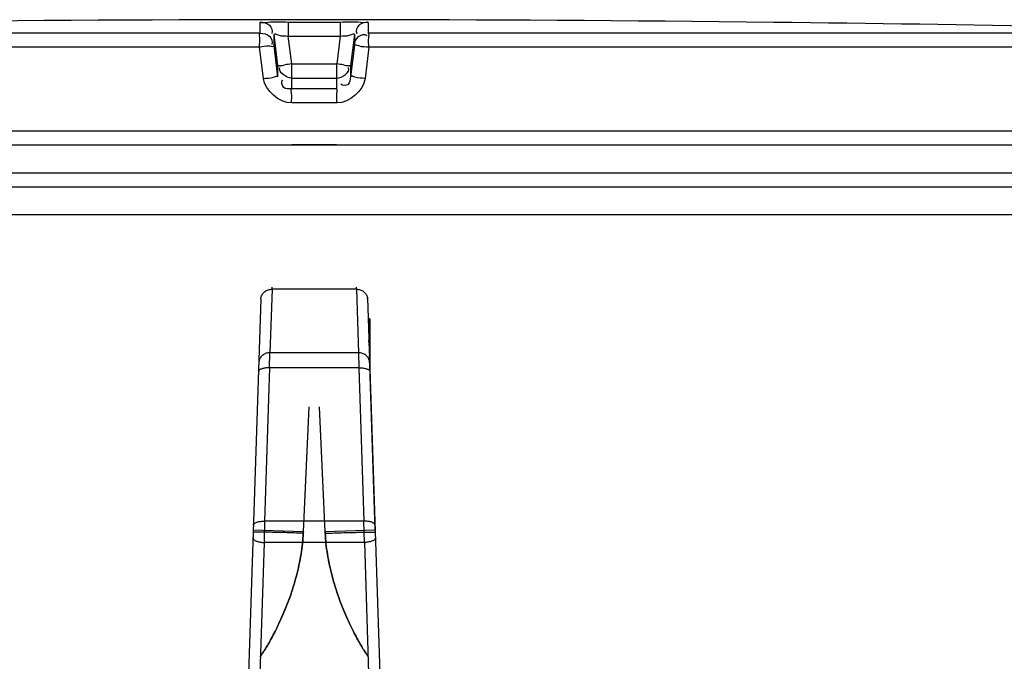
# Model space of a CAD drawing. Header units: millimetres. Extents: x 0 to 297, y 0 to 210.
# Tile 443 of 446: x 240.46 to 243.65, y 163.38 to 165.45. Entities that reach past the tile are written whole.
import ezdxf

# ---------------------------------------------------------------- set-up
doc = ezdxf.new("R2010")
doc.units = ezdxf.units.MM
doc.header["$LTSCALE"] = 16.335
doc.layers.get('0').update_dxf_attribs({"linetype": 'CONTINUOUS'})
doc.layers.add('001-M31079-X02', color=7, linetype='CONTINUOUS')
doc.layers.add('01_GLOBAL', color=7, linetype='CONTINUOUS')

msp = doc.modelspace()

# ---------------------------------------------------------------- linework, layer by layer
at = {"color": 9, "linetype": 'Continuous'}
for p, q in [((241.2403, 165.4097), (241.2403, 165.445)), ((241.331, 165.4461), (241.331, 165.4006)), ((241.331, 165.4461), (241.4991, 165.4461)), ((241.4991, 165.4461), (241.4991, 165.4006)), ((241.5898, 165.445), (241.5898, 165.4097)), ((241.5898, 165.4336), (241.5898, 165.4328)), ((241.2403, 165.4097), (238.0434, 165.4097)), ((241.2402, 165.4136), (241.2403, 165.4154)), ((241.2403, 165.4202), (241.2403, 165.423)), ((241.285, 165.3703), (241.285, 165.4055)), ((241.2976, 165.3044), (241.285, 165.4055)), ((241.5451, 165.4055), (241.5325, 165.3044)), ((241.5451, 165.4055), (241.5451, 165.3703)), ((244.7867, 165.4097), (241.5898, 165.4097)), ((241.2976, 165.2692), (241.285, 165.3703)), ((241.3423, 165.3105), (241.331, 165.4006)), ((241.331, 165.4006), (241.4991, 165.4006)), ((241.4991, 165.4006), (241.4878, 165.3105)), ((241.5451, 165.3703), (241.5325, 165.2692)), ((241.238, 165.3647), (237.9996, 165.3647)), ((241.2508, 165.2636), (241.238, 165.3647)), ((241.5921, 165.3647), (241.5793, 165.2636)), ((244.8304, 165.3647), (241.5921, 165.3647)), ((241.3423, 165.2296), (241.3423, 165.3105)), ((241.3423, 165.3105), (241.4878, 165.3105)), ((241.4878, 165.2296), (241.4878, 165.3105)), ((241.2976, 165.2692), (241.2976, 165.3044)), ((241.298, 165.3016), (241.2976, 165.3044)), ((241.532, 165.3015), (241.5325, 165.3044)), ((241.5325, 165.3044), (241.5325, 165.2692)), ((241.3423, 165.265), (241.3417, 165.265)), ((241.3423, 165.265), (241.4878, 165.265)), ((241.4878, 165.265), (241.4883, 165.265)), ((241.4878, 165.2296), (241.3423, 165.2296)), ((241.4888, 165.1846), (241.3413, 165.1846)), ((244.835, 165.0936), (237.995, 165.0936)), ((241.343, 165.0504), (241.487, 165.0504))]:
    msp.add_line(p, q, dxfattribs=at)
at = {"color": 7, "linetype": 'Continuous'}
for p, q in [((242.8125, 165.446), (242.812, 165.4461)), ((242.902, 165.445), (242.8124, 165.446)), ((237.995, 165.0486), (244.835, 165.0486)), ((237.995, 164.9586), (244.835, 164.9586)), ((238.04, 164.9136), (244.79, 164.9136))]:
    msp.add_line(p, q, dxfattribs=at)
at = {"color": 9, "linetype": 'Continuous'}
for points in [[(241.2403, 165.4309), (241.2403, 165.4328), (241.2403, 165.4336), (241.2403, 165.4345), (241.2403, 165.4353), (241.2403, 165.4361), (241.2403, 165.4369), (241.2403, 165.4376), (241.2403, 165.4384), (241.2403, 165.4391), (241.2403, 165.4399), (241.2403, 165.4406), (241.2403, 165.4413), (241.2403, 165.4421), (241.2403, 165.4428), (241.2401, 165.4435), (241.2401, 165.4442), (241.2403, 165.445)], [(241.5898, 165.445), (241.59, 165.4442), (241.5899, 165.4435), (241.5898, 165.4428), (241.5898, 165.4421), (241.5898, 165.4413), (241.5898, 165.4406), (241.5898, 165.4399), (241.5898, 165.4391)], [(241.5898, 165.4384), (241.5898, 165.4376), (241.5898, 165.4369)], [(241.5898, 165.4361), (241.5898, 165.4353), (241.5898, 165.4345)], [(241.2403, 165.4243), (241.2403, 165.4289), (241.2403, 165.4309)]]:
    msp.add_lwpolyline(points, dxfattribs=at)
at = {"color": 7, "linetype": 'Continuous'}
for radius, start, end in [(129.9825, 89.384203, 90.615797), (129.9824, 88.513625, 89.344519)]:
    msp.add_arc((241.415, 35.4711), radius, start, end, dxfattribs=at)
at = {"color": 9, "linetype": 'Continuous'}
for centre, start, end in [((241.7997, 161.6484), 97.1207, 97.4697), ((241.0303, 161.6484), 82.5303, 82.8793)]:
    msp.add_arc(centre, 3.6906, start, end, dxfattribs=at)
for points, knots in [([(241.2403, 165.445), (241.2403, 165.4473), (241.2546, 165.4427), (241.2776, 165.4496), (241.3096, 165.446), (241.331, 165.4461)], [0, 0, 0, 0, 0.077085, 0.294402, 1, 1, 1, 1]), ([(241.2403, 165.445), (241.2508, 165.445), (241.2724, 165.442), (241.2818, 165.4173), (241.2777, 165.4091)], [0, 0, 0, 0, 0.534875, 1, 1, 1, 1]), ([(241.4991, 165.4461), (241.5204, 165.446), (241.5525, 165.4496), (241.5755, 165.4427), (241.5898, 165.4473), (241.5898, 165.445)], [0, 0, 0, 0, 0.705598, 0.922915, 1, 1, 1, 1]), ([(241.5898, 165.445), (241.5793, 165.445), (241.5577, 165.442), (241.5483, 165.4173), (241.5523, 165.4091)], [0, 0, 0, 0, 0.534874, 1, 1, 1, 1]), ([(241.238, 165.3647), (241.238, 165.3752), (241.2416, 165.3875), (241.2362, 165.4077), (241.2403, 165.4097)], [0, 0, 0, 0, 0.696676, 1, 1, 1, 1]), ([(241.2403, 165.4097), (241.2508, 165.4097), (241.2724, 165.4068), (241.2818, 165.3821), (241.2777, 165.3739)], [0, 0, 0, 0, 0.53493, 1, 1, 1, 1]), ([(241.285, 165.4055), (241.285, 165.4102), (241.3103, 165.3979), (241.3203, 165.4018), (241.331, 165.4006)], [0, 0, 0, 0, 0.298558, 1, 1, 1, 1]), ([(241.4991, 165.4006), (241.5098, 165.4018), (241.5197, 165.3979), (241.5451, 165.4102), (241.5451, 165.4055)], [0, 0, 0, 0, 0.701442, 1, 1, 1, 1]), ([(241.5451, 165.3703), (241.5464, 165.3808), (241.5521, 165.4018), (241.5777, 165.4081), (241.5853, 165.403)], [0, 0, 0, 0, 0.534792, 1, 1, 1, 1]), ([(241.5921, 165.3647), (241.5921, 165.3752), (241.5884, 165.3875), (241.5939, 165.4077), (241.5898, 165.4097)], [0, 0, 0, 0, 0.696571, 1, 1, 1, 1]), ([(241.238, 165.3647), (241.2489, 165.3666), (241.2589, 165.373), (241.2851, 165.3656), (241.285, 165.3703)], [0, 0, 0, 0, 0.702669, 1, 1, 1, 1]), ([(241.5921, 165.3647), (241.5811, 165.3661), (241.5679, 165.3629), (241.5477, 165.3742), (241.5451, 165.3703)], [0, 0, 0, 0, 0.702786, 1, 1, 1, 1]), ([(241.2976, 165.3044), (241.2976, 165.3065), (241.3097, 165.3038), (241.3145, 165.3069), (241.32, 165.3077)], [0, 0, 0, 0, 0.268012, 1, 1, 1, 1]), ([(241.5101, 165.3077), (241.5156, 165.3069), (241.5203, 165.3038), (241.5325, 165.3065), (241.5325, 165.3044)], [0, 0, 0, 0, 0.731988, 1, 1, 1, 1]), ([(241.2508, 165.2636), (241.2618, 165.265), (241.2751, 165.2619), (241.2949, 165.273), (241.2976, 165.2692)], [0, 0, 0, 0, 0.703022, 1, 1, 1, 1]), ([(241.3423, 165.2296), (241.3332, 165.2296), (241.3118, 165.228), (241.3085, 165.2524), (241.3129, 165.2591)], [0, 0, 0, 0, 0.532206, 1, 1, 1, 1]), ([(241.5325, 165.2692), (241.5314, 165.2605), (241.5312, 165.2394), (241.5072, 165.2402), (241.5014, 165.2453)], [0, 0, 0, 0, 0.529841, 1, 1, 1, 1]), ([(241.5793, 165.2636), (241.5683, 165.265), (241.555, 165.2619), (241.5352, 165.273), (241.5325, 165.2692)], [0, 0, 0, 0, 0.703022, 1, 1, 1, 1]), ([(241.3413, 165.1846), (241.3413, 165.1951), (241.3442, 165.2089), (241.3394, 165.2261), (241.3423, 165.2296)], [0, 0, 0, 0, 0.697837, 1, 1, 1, 1]), ([(241.4888, 165.1846), (241.4888, 165.1951), (241.4859, 165.2089), (241.4907, 165.2261), (241.4878, 165.2296)], [0, 0, 0, 0, 0.697838, 1, 1, 1, 1])]:
    msp.add_open_spline(points, degree=3, knots=knots, dxfattribs=at)
at = {"color": 7, "linetype": 'Continuous'}
for points in [[(241.3417, 165.265), (241.3247, 165.2652), (241.2975, 165.2835), (241.3039, 165.2992)], [(241.4883, 165.265), (241.5053, 165.2652), (241.5326, 165.2834), (241.5262, 165.2992)]]:
    msp.add_open_spline(points, degree=3, dxfattribs=at)
at = {"color": 9, "linetype": 'Continuous'}
for points in [[(241.3413, 165.1846), (241.3013, 165.1847), (241.2558, 165.2239), (241.2508, 165.2636)], [(241.5793, 165.2636), (241.5742, 165.2239), (241.5288, 165.1847), (241.4888, 165.1846)]]:
    msp.add_open_spline(points, degree=3, dxfattribs=at)
at = {"layer": '001-M31079-X02', "color": 9, "linetype": 'Continuous'}
for p, q in [((241.2785, 164.5821), (241.2717, 164.3767)), ((241.2785, 164.5821), (241.2786, 164.589)), ((241.2785, 164.5821), (241.2786, 164.589)), ((241.5516, 164.5821), (241.2785, 164.5821)), ((241.5516, 164.5821), (241.5514, 164.589)), ((241.5516, 164.5821), (241.5514, 164.589)), ((241.5516, 164.5821), (241.5584, 164.3767)), ((241.2425, 164.5501), (241.1986, 163.219)), ((241.2425, 164.5501), (241.2426, 164.5542)), ((241.2707, 164.328), (241.2717, 164.3767)), ((241.5584, 164.3767), (241.2717, 164.3767)), ((241.5584, 164.3767), (241.5593, 164.328)), ((241.2707, 164.328), (241.2544, 163.832)), ((241.5593, 164.328), (241.2707, 164.328)), ((241.5593, 164.328), (241.5757, 163.832)), ((241.2544, 163.832), (241.253, 163.7631)), ((241.5757, 163.832), (241.2544, 163.832)), ((241.5771, 163.7631), (241.5757, 163.832)), ((241.3797, 163.7976), (241.2178, 163.8029)), ((241.6122, 163.8029), (241.4503, 163.7976)), ((241.253, 163.7631), (241.2362, 163.255)), ((241.5771, 163.7631), (241.253, 163.7631)), ((241.5771, 163.7631), (241.5938, 163.255))]:
    msp.add_line(p, q, dxfattribs=at)
at = {"layer": '001-M31079-X02', "color": 7, "linetype": 'Continuous'}
for p, q in [((241.5876, 164.5501), (241.5874, 164.5542)), ((241.5874, 164.5542), (241.6315, 163.219)), ((241.5897, 164.4868), (241.5897, 164.4849)), ((241.5898, 164.4849), (241.5898, 164.4811)), ((241.5911, 164.4447), (241.5911, 164.4409)), ((241.592, 164.4124), (241.592, 164.4162)), ((241.5921, 164.414), (241.5921, 164.4102)), ((241.5922, 164.4102), (241.5922, 164.4083)), ((241.5924, 164.4001), (241.5924, 164.4046)), ((241.5925, 164.4026), (241.5925, 164.3987)), ((241.5926, 164.3987), (241.5926, 164.3968)), ((241.595, 164.4046), (241.595, 164.3237)), ((241.6122, 163.8029), (241.5935, 164.3694)), ((241.6122, 163.8029), (241.5935, 164.3694)), ((241.595, 164.3266), (241.5936, 164.3673)), ((241.5937, 164.3664), (241.5937, 164.3622)), ((241.5938, 164.3612), (241.5938, 164.3632)), ((241.5939, 164.3542), (241.5939, 164.3594)), ((241.594, 164.3566), (241.594, 164.3538)), ((241.5946, 164.3373), (241.595, 164.3273)), ((241.595, 164.3266), (241.595, 164.3498))]:
    msp.add_line(p, q, dxfattribs=at)
at = {"layer": '001-M31079-X02', "color": 6, "linetype": 'Continuous'}
for p, q in [((241.595, 164.4868), (241.5896, 164.4868)), ((241.595, 164.4849), (241.5897, 164.4849)), ((241.595, 164.4811), (241.5898, 164.4811)), ((241.595, 164.4791), (241.5899, 164.4791)), ((241.595, 164.4868), (241.595, 164.4046)), ((241.595, 164.4772), (241.59, 164.4772)), ((241.595, 164.4753), (241.59, 164.4753)), ((241.595, 164.4734), (241.5901, 164.4734)), ((241.595, 164.4715), (241.5901, 164.4715)), ((241.595, 164.4696), (241.5902, 164.4696)), ((241.595, 164.4657), (241.5903, 164.4657)), ((241.595, 164.4638), (241.5904, 164.4638)), ((241.595, 164.46), (241.5905, 164.46)), ((241.595, 164.4581), (241.5906, 164.4581)), ((241.595, 164.4562), (241.5907, 164.4562)), ((241.595, 164.4543), (241.5907, 164.4543)), ((241.595, 164.4523), (241.5908, 164.4523)), ((241.595, 164.4504), (241.5908, 164.4504)), ((241.595, 164.4485), (241.5909, 164.4485)), ((241.595, 164.4447), (241.5911, 164.4447)), ((241.595, 164.4409), (241.5912, 164.4409)), ((241.595, 164.437), (241.5913, 164.437)), ((241.595, 164.4274), (241.5916, 164.4274)), ((241.595, 164.4198), (241.5919, 164.4198)), ((241.595, 164.4179), (241.5919, 164.4179)), ((241.595, 164.4162), (241.592, 164.4162)), ((241.595, 164.4124), (241.592, 164.4124)), ((241.595, 164.414), (241.5921, 164.414)), ((241.595, 164.4112), (241.5921, 164.4112)), ((241.595, 164.4102), (241.5921, 164.4102)), ((241.595, 164.4083), (241.5922, 164.4083)), ((241.595, 164.4045), (241.5924, 164.4045)), ((241.595, 164.4029), (241.5924, 164.4029)), ((241.595, 164.4026), (241.5924, 164.4026)), ((241.595, 164.4001), (241.5924, 164.4001)), ((241.595, 164.3992), (241.5925, 164.3992)), ((241.595, 164.3987), (241.5925, 164.3987)), ((241.595, 164.3968), (241.5926, 164.3968)), ((241.595, 164.3963), (241.5926, 164.3963)), ((241.595, 164.3932), (241.5927, 164.3932)), ((241.595, 164.3925), (241.5928, 164.3925)), ((241.593, 164.3868), (241.595, 164.3868)), ((241.595, 164.3865), (241.593, 164.3865)), ((241.595, 164.3673), (241.5936, 164.3673)), ((241.595, 164.3664), (241.5937, 164.3664)), ((241.595, 164.3632), (241.5937, 164.3632)), ((241.595, 164.3622), (241.5938, 164.3622)), ((241.5938, 164.3612), (241.595, 164.3612)), ((241.595, 164.3598), (241.5938, 164.3598)), ((241.595, 164.3594), (241.5939, 164.3594)), ((241.595, 164.3573), (241.5939, 164.3573)), ((241.595, 164.3542), (241.5939, 164.3542)), ((241.595, 164.3566), (241.594, 164.3566)), ((241.595, 164.3553), (241.594, 164.3553)), ((241.595, 164.3538), (241.594, 164.3538)), ((241.595, 164.3532), (241.5941, 164.3532)), ((241.595, 164.3498), (241.5942, 164.3498)), ((241.595, 164.3453), (241.5943, 164.3453)), ((241.595, 164.3425), (241.5944, 164.3425)), ((241.595, 164.3373), (241.5946, 164.3373)), ((241.3798, 163.7976), (241.3985, 164.2021)), ((241.3798, 163.7976), (241.3985, 164.2021)), ((241.4503, 163.7976), (241.4316, 164.2021)), ((241.4503, 163.7976), (241.4316, 164.2021)), ((241.3798, 163.7976), (241.3796, 163.7946)), ((241.3796, 163.7931), (241.3797, 163.7961)), ((241.4503, 163.7976), (241.4504, 163.7946)), ((241.4505, 163.7931), (241.4504, 163.7961))]:
    msp.add_line(p, q, dxfattribs=at)
at = {"layer": '001-M31079-X02', "color": 9, "linetype": 'Continuous'}
for points, knots in [([(241.2425, 164.5501), (241.2426, 164.552), (241.243, 164.5557), (241.2448, 164.5612), (241.2476, 164.5663), (241.2512, 164.5709), (241.2556, 164.5749), (241.2607, 164.5781), (241.2664, 164.5804), (241.2723, 164.5818), (241.2764, 164.5821), (241.2785, 164.5821)], [0, 0, 0, 0, 0.106813, 0.214154, 0.322472, 0.4321, 0.543208, 0.655792, 0.769679, 0.884556, 1, 1, 1, 1]), ([(241.5516, 164.5821), (241.5536, 164.5821), (241.5577, 164.5818), (241.5637, 164.5804), (241.5693, 164.5781), (241.5744, 164.5749), (241.5789, 164.5709), (241.5825, 164.5663), (241.5853, 164.5612), (241.587, 164.5557), (241.5875, 164.552), (241.5876, 164.5501)], [0, 0, 0, 0, 0.115443, 0.230318, 0.344204, 0.456787, 0.567894, 0.677521, 0.78584, 0.893181, 1, 1, 1, 1]), ([(241.2717, 164.3767), (241.2697, 164.3767), (241.2656, 164.3764), (241.2596, 164.375), (241.254, 164.3727), (241.2489, 164.3695), (241.2444, 164.3655), (241.2408, 164.3609), (241.238, 164.3558), (241.2363, 164.3503), (241.2358, 164.3465), (241.2357, 164.3446)], [0, 0, 0, 0, 0.115443, 0.230319, 0.344206, 0.456789, 0.567896, 0.677523, 0.785842, 0.893182, 1, 1, 1, 1]), ([(241.5943, 164.3446), (241.5943, 164.3465), (241.5938, 164.3503), (241.5921, 164.3557), (241.5894, 164.3607), (241.5859, 164.3652), (241.5816, 164.3692), (241.5765, 164.3724), (241.5708, 164.3749), (241.5647, 164.3764), (241.5605, 164.3767), (241.5584, 164.3767)], [0, 0, 0, 0, 0.106197, 0.212482, 0.316463, 0.423719, 0.533532, 0.647096, 0.762514, 0.881834, 1, 1, 1, 1]), ([(241.2707, 164.328), (241.2687, 164.328), (241.2646, 164.328), (241.2588, 164.3276), (241.2533, 164.3268), (241.2483, 164.3257), (241.2438, 164.3242), (241.2401, 164.3224), (241.2366, 164.32), (241.2348, 164.3172), (241.2348, 164.3154)], [0, 0, 0, 0, 0.152256, 0.299882, 0.435668, 0.563689, 0.679641, 0.78213, 0.868326, 1, 1, 1, 1]), ([(241.5593, 164.328), (241.5614, 164.328), (241.5654, 164.328), (241.5713, 164.3276), (241.5768, 164.3268), (241.5818, 164.3257), (241.5862, 164.3242), (241.59, 164.3224), (241.5935, 164.32), (241.5952, 164.3172), (241.5953, 164.3154)], [0, 0, 0, 0, 0.152256, 0.299882, 0.435668, 0.563689, 0.679641, 0.78213, 0.868326, 1, 1, 1, 1]), ([(241.2184, 163.8194), (241.2185, 163.8212), (241.2201, 163.8239), (241.2235, 163.8263), (241.2271, 163.8281), (241.2316, 163.8296), (241.2366, 163.8308), (241.2423, 163.8316), (241.2482, 163.8321), (241.2523, 163.8321), (241.2544, 163.832)], [0, 0, 0, 0, 0.126995, 0.210764, 0.310848, 0.426768, 0.556664, 0.697789, 0.846804, 1, 1, 1, 1]), ([(241.6117, 163.8194), (241.6116, 163.8212), (241.61, 163.8239), (241.6066, 163.8263), (241.6029, 163.8281), (241.5985, 163.8296), (241.5934, 163.8308), (241.5878, 163.8316), (241.5818, 163.8321), (241.5778, 163.8321), (241.5757, 163.832)], [0, 0, 0, 0, 0.126991, 0.210759, 0.310842, 0.426762, 0.55666, 0.697786, 0.846802, 1, 1, 1, 1]), ([(241.217, 163.7781), (241.217, 163.7764), (241.2185, 163.7735), (241.2218, 163.7708), (241.2254, 163.7687), (241.2299, 163.7669), (241.235, 163.7654), (241.2407, 163.7643), (241.2468, 163.7635), (241.2509, 163.7632), (241.253, 163.7631)], [0, 0, 0, 0, 0.126512, 0.210417, 0.310819, 0.42713, 0.557361, 0.698627, 0.847454, 1, 1, 1, 1]), ([(241.3796, 163.7931), (241.3697, 163.7935), (241.3497, 163.7941), (241.3201, 163.795), (241.2958, 163.7957), (241.2775, 163.7961), (241.2652, 163.7964), (241.2541, 163.7966), (241.2443, 163.7968), (241.2361, 163.7969), (241.2294, 163.797), (241.2245, 163.7969), (241.2206, 163.7971), (241.219, 163.7967), (241.2177, 163.7969), (241.2176, 163.7967)], [0, 0, 0, 0, 0.182962, 0.369774, 0.549122, 0.632143, 0.708795, 0.777781, 0.838136, 0.889087, 0.930292, 0.96162, 0.983338, 0.995881, 1, 1, 1, 1]), ([(241.3796, 163.7931), (241.379, 163.7819), (241.3773, 163.7592), (241.3726, 163.7249), (241.366, 163.69), (241.3576, 163.6549), (241.3475, 163.62), (241.3362, 163.586), (241.3239, 163.5535), (241.3111, 163.5231), (241.2983, 163.4953), (241.286, 163.4706), (241.2746, 163.4493), (241.2644, 163.4314), (241.256, 163.4175), (241.2485, 163.4061), (241.2447, 163.4003), (241.2385, 163.3916), (241.2447, 163.4003), (241.2485, 163.4061), (241.256, 163.4175), (241.2644, 163.4314), (241.2746, 163.4493), (241.286, 163.4706), (241.2983, 163.4953), (241.3111, 163.5231), (241.3239, 163.5535), (241.3362, 163.586), (241.3475, 163.62), (241.3576, 163.6549), (241.366, 163.69), (241.3726, 163.7249), (241.3773, 163.7592), (241.379, 163.7819), (241.3796, 163.7931)], [0, 0, 0, 0, 0.039301, 0.079801, 0.121473, 0.163907, 0.206514, 0.248688, 0.28962, 0.328467, 0.36444, 0.396862, 0.425222, 0.449191, 0.468617, 0.483486, 0.493894, 0.5, 0.506106, 0.516514, 0.531383, 0.550809, 0.574779, 0.603138, 0.635561, 0.671534, 0.71038, 0.751313, 0.793487, 0.836094, 0.878527, 0.9202, 0.960699, 1, 1, 1, 1]), ([(241.3796, 163.7931), (241.379, 163.7819), (241.3773, 163.7592), (241.3726, 163.7249), (241.366, 163.69), (241.3576, 163.6549), (241.3475, 163.62), (241.3362, 163.586), (241.3239, 163.5535), (241.3111, 163.5231), (241.2983, 163.4953), (241.286, 163.4706), (241.2746, 163.4493), (241.2644, 163.4314), (241.256, 163.4175), (241.2485, 163.4061), (241.2447, 163.4003), (241.2385, 163.3916), (241.2447, 163.4003), (241.2485, 163.4061), (241.256, 163.4175), (241.2644, 163.4314), (241.2746, 163.4493), (241.286, 163.4706), (241.2983, 163.4953), (241.3111, 163.5231), (241.3239, 163.5535), (241.3362, 163.586), (241.3475, 163.62), (241.3576, 163.6549), (241.366, 163.69), (241.3726, 163.7249), (241.3773, 163.7592), (241.379, 163.7819), (241.3796, 163.7931)], [0, 0, 0, 0, 0.039301, 0.079801, 0.121473, 0.163907, 0.206514, 0.248688, 0.28962, 0.328467, 0.36444, 0.396862, 0.425222, 0.449191, 0.468617, 0.483486, 0.493894, 0.5, 0.506106, 0.516514, 0.531383, 0.550809, 0.574779, 0.603138, 0.635561, 0.671534, 0.71038, 0.751313, 0.793487, 0.836094, 0.878527, 0.9202, 0.960699, 1, 1, 1, 1]), ([(241.4505, 163.7931), (241.4604, 163.7935), (241.4803, 163.7941), (241.51, 163.795), (241.5342, 163.7957), (241.5525, 163.7961), (241.5649, 163.7964), (241.576, 163.7966), (241.5857, 163.7968), (241.5939, 163.7969), (241.6007, 163.797), (241.6056, 163.7969), (241.6094, 163.7971), (241.611, 163.7967), (241.6124, 163.7969), (241.6124, 163.7967)], [0, 0, 0, 0, 0.182962, 0.369774, 0.549122, 0.632143, 0.708795, 0.777781, 0.838136, 0.889087, 0.930292, 0.96162, 0.983338, 0.995881, 1, 1, 1, 1]), ([(241.4505, 163.7931), (241.451, 163.7819), (241.4528, 163.7592), (241.4574, 163.7249), (241.464, 163.69), (241.4725, 163.6549), (241.4825, 163.62), (241.4939, 163.586), (241.5062, 163.5535), (241.519, 163.5231), (241.5318, 163.4953), (241.5441, 163.4706), (241.5554, 163.4493), (241.5657, 163.4315), (241.5741, 163.4176), (241.5815, 163.4061), (241.5853, 163.4003), (241.5916, 163.3916), (241.5853, 163.4003), (241.5815, 163.4061), (241.5741, 163.4176), (241.5657, 163.4315), (241.5554, 163.4493), (241.5441, 163.4706), (241.5318, 163.4953), (241.519, 163.5231), (241.5062, 163.5535), (241.4939, 163.586), (241.4825, 163.62), (241.4725, 163.6549), (241.464, 163.69), (241.4574, 163.7249), (241.4528, 163.7592), (241.451, 163.7819), (241.4505, 163.7931)], [0, 0, 0, 0, 0.039312, 0.079811, 0.121482, 0.163914, 0.206516, 0.248687, 0.289616, 0.32846, 0.364432, 0.396853, 0.425213, 0.449184, 0.468611, 0.483481, 0.493892, 0.5, 0.506108, 0.516519, 0.531389, 0.550816, 0.574787, 0.603147, 0.635568, 0.67154, 0.710384, 0.751314, 0.793484, 0.836086, 0.878518, 0.920189, 0.960689, 1, 1, 1, 1]), ([(241.4505, 163.7931), (241.451, 163.7819), (241.4528, 163.7592), (241.4574, 163.7249), (241.464, 163.69), (241.4725, 163.6549), (241.4825, 163.62), (241.4939, 163.586), (241.5062, 163.5535), (241.519, 163.5231), (241.5318, 163.4953), (241.5441, 163.4706), (241.5554, 163.4493), (241.5657, 163.4315), (241.5741, 163.4176), (241.5815, 163.4061), (241.5853, 163.4003), (241.5916, 163.3916), (241.5853, 163.4003), (241.5815, 163.4061), (241.5741, 163.4176), (241.5657, 163.4315), (241.5554, 163.4493), (241.5441, 163.4706), (241.5318, 163.4953), (241.519, 163.5231), (241.5062, 163.5535), (241.4939, 163.586), (241.4825, 163.62), (241.4725, 163.6549), (241.464, 163.69), (241.4574, 163.7249), (241.4528, 163.7592), (241.451, 163.7819), (241.4505, 163.7931)], [0, 0, 0, 0, 0.039312, 0.079811, 0.121482, 0.163914, 0.206516, 0.248687, 0.289616, 0.32846, 0.364432, 0.396853, 0.425213, 0.449184, 0.468611, 0.483481, 0.493892, 0.5, 0.506108, 0.516519, 0.531389, 0.550816, 0.574787, 0.603147, 0.635568, 0.67154, 0.710384, 0.751314, 0.793484, 0.836086, 0.878518, 0.920189, 0.960689, 1, 1, 1, 1]), ([(241.613, 163.7781), (241.6131, 163.7764), (241.6116, 163.7736), (241.6084, 163.7709), (241.6049, 163.7689), (241.6006, 163.7671), (241.5955, 163.7655), (241.5897, 163.7643), (241.5835, 163.7635), (241.5792, 163.7632), (241.5771, 163.7631)], [0, 0, 0, 0, 0.125265, 0.205075, 0.302151, 0.415869, 0.546303, 0.68904, 0.843669, 1, 1, 1, 1])]:
    msp.add_open_spline(points, degree=3, knots=knots, dxfattribs=at)
at = {"layer": '01_GLOBAL', "color": 7, "linetype": 'Continuous'}
msp.add_line((238.04, 164.9136), (244.79, 164.9136), dxfattribs=at)
at = {"layer": '01_GLOBAL', "color": 9, "linetype": 'Continuous'}
msp.add_line((237.95, 164.8236), (244.88, 164.8236), dxfattribs=at)

doc.saveas('drawing.dxf')
